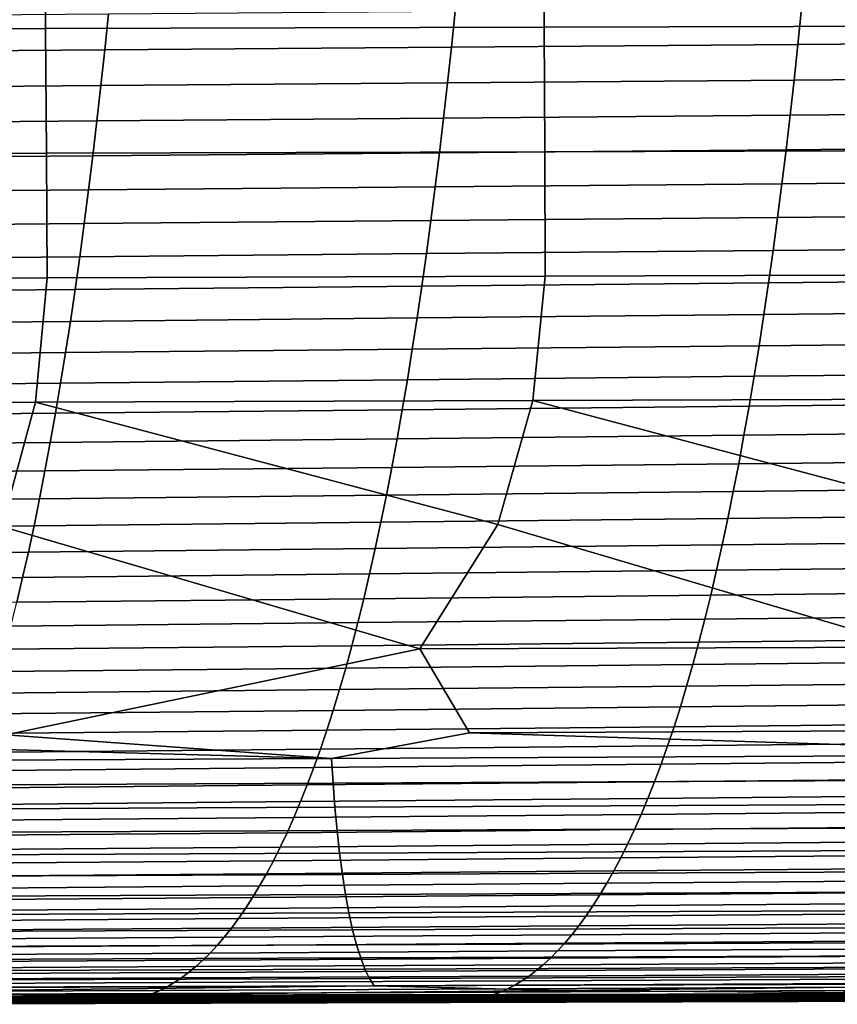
# Model space of a CAD drawing. Header units: metres. Extents: x -23 to 242, y -40 to 23.
# Tile 378 of 450: x 145.15 to 151.67, y -16.76 to -8.91. Entities that reach past the tile are written whole.
import ezdxf

# ---------------------------------------------------------------- set-up
doc = ezdxf.new("R2010")
doc.units = ezdxf.units.M
doc.layers.add('solid_10171013', color=7, linetype='CONTINUOUS')

msp = doc.modelspace()

# ---------------------------------------------------------------- linework, layer by layer
at = {"layer": 'solid_10171013'}
for points in [[(145.352585, -7.987766, 291.552155), (141.37529, -7.998186, 290.829956), (141.381683, -8.994807, 290.714264), (145.357788, -8.983435, 291.440582)], [(149.329788, -7.977441, 292.275238), (145.352585, -7.987766, 291.552155), (145.357788, -8.983435, 291.440582), (149.333801, -8.972176, 292.167908)], [(153.306961, -7.96726, 292.998932), (149.329788, -7.977441, 292.275238), (149.333801, -8.972176, 292.167908), (153.309769, -8.961082, 292.895905)], [(143.065414, -9.175836, 267.660065), (143.095047, -8.88714, 267.494446), (145.85968, -8.866699, 268.077637), (145.830154, -9.154661, 268.242767)], [(145.830154, -9.154661, 268.242767), (145.85968, -8.866699, 268.077637), (148.623871, -8.845983, 268.662506), (148.594467, -9.133182, 268.827209)], [(148.594467, -9.133182, 268.827209), (148.623871, -8.845983, 268.662506), (151.387665, -8.825016, 269.249146), (151.358383, -9.111428, 269.413391)], [(151.358383, -9.111428, 269.413391), (151.387665, -8.825016, 269.249146), (154.151062, -8.803927, 269.837646), (154.121887, -9.089533, 270.001434)], [(145.357788, -8.983435, 291.440582), (141.381683, -8.994807, 290.714264), (141.390427, -9.989793, 290.586609), (145.36525, -9.977581, 291.317413)], [(149.333801, -8.972176, 292.167908), (145.357788, -8.983435, 291.440582), (145.36525, -9.977581, 291.317413), (149.339966, -9.9655, 292.049316)], [(153.309769, -8.961082, 292.895905), (149.333801, -8.972176, 292.167908), (149.339966, -9.9655, 292.049316), (153.314636, -9.953606, 292.782013)], [(151.328003, -9.394478, 269.58374), (151.358383, -9.111428, 269.413391), (154.121887, -9.089533, 270.001434), (154.091629, -9.371784, 270.171295)], [(143.034683, -9.461137, 267.831909), (143.065414, -9.175836, 267.660065), (145.830154, -9.154661, 268.242767), (145.799545, -9.439241, 268.414124)], [(145.799545, -9.439241, 268.414124), (145.830154, -9.154661, 268.242767), (148.594467, -9.133182, 268.827209), (148.56398, -9.417009, 268.998047)], [(148.56398, -9.417009, 268.998047), (148.594467, -9.133182, 268.827209), (151.358383, -9.111428, 269.413391), (151.328003, -9.394478, 269.58374)], [(145.767838, -9.720215, 268.591553), (145.799545, -9.439241, 268.414124), (148.56398, -9.417009, 268.998047), (148.53241, -9.697249, 269.174957)], [(148.53241, -9.697249, 269.174957), (148.56398, -9.417009, 268.998047), (151.328003, -9.394478, 269.58374), (151.29657, -9.673955, 269.760101)], [(151.29657, -9.673955, 269.760101), (151.328003, -9.394478, 269.58374), (154.091629, -9.371784, 270.171295), (154.060333, -9.650478, 270.347137)], [(143.002869, -9.742814, 268.009888), (143.034683, -9.461137, 267.831909), (145.799545, -9.439241, 268.414124), (145.767838, -9.720215, 268.591553)], [(151.264084, -9.94965, 269.942413), (151.29657, -9.673955, 269.760101), (154.060333, -9.650478, 270.347137), (154.027985, -9.925412, 270.5289)], [(142.969971, -10.020639, 268.193909), (143.002869, -9.742814, 268.009888), (145.767838, -9.720215, 268.591553), (145.735092, -9.99736, 268.774994)], [(145.735092, -9.99736, 268.774994), (145.767838, -9.720215, 268.591553), (148.53241, -9.697249, 269.174957), (148.499786, -9.973683, 269.357819)], [(148.499786, -9.973683, 269.357819), (148.53241, -9.697249, 269.174957), (151.29657, -9.673955, 269.760101), (151.264084, -9.94965, 269.942413)], [(149.339966, -9.9655, 292.049316), (145.36525, -9.977581, 291.317413), (145.370392, -10.970241, 291.182434), (149.343582, -10.957428, 291.919098)], [(148.466125, -10.246096, 269.546539), (148.499786, -9.973683, 269.357819), (151.264084, -9.94965, 269.942413), (151.23056, -10.221353, 270.130524)], [(153.314636, -9.953606, 292.782013), (149.339966, -9.9655, 292.049316), (149.343582, -10.957428, 291.919098), (153.316696, -10.94482, 292.656647)], [(151.23056, -10.221353, 270.130524), (151.264084, -9.94965, 269.942413), (154.027985, -9.925412, 270.5289), (153.994598, -10.196382, 270.716431)], [(145.36525, -9.977581, 291.317413), (141.390427, -9.989793, 290.586609), (141.397079, -10.983198, 290.44693), (145.370392, -10.970241, 291.182434)], [(142.936035, -10.294384, 268.38382), (142.969971, -10.020639, 268.193909), (145.735092, -9.99736, 268.774994), (145.701294, -10.270454, 268.964294)], [(145.701294, -10.270454, 268.964294), (145.735092, -9.99736, 268.774994), (148.499786, -9.973683, 269.357819), (148.466125, -10.246096, 269.546539)], [(151.19603, -10.488851, 270.324371), (151.23056, -10.221353, 270.130524), (153.994598, -10.196382, 270.716431), (153.96022, -10.463182, 270.909637)], [(142.901077, -10.56382, 268.579559), (142.936035, -10.294384, 268.38382), (145.701294, -10.270454, 268.964294), (145.666458, -10.539275, 269.159424)], [(145.666458, -10.539275, 269.159424), (145.701294, -10.270454, 268.964294), (148.466125, -10.246096, 269.546539), (148.431442, -10.51427, 269.740997)], [(148.431442, -10.51427, 269.740997), (148.466125, -10.246096, 269.546539), (151.23056, -10.221353, 270.130524), (151.19603, -10.488851, 270.324371)], [(145.63063, -10.803598, 269.360199), (145.666458, -10.539275, 269.159424), (148.431442, -10.51427, 269.740997), (148.395767, -10.777987, 269.941132)], [(148.395767, -10.777987, 269.941132), (148.431442, -10.51427, 269.740997), (151.19603, -10.488851, 270.324371), (151.160507, -10.751936, 270.523865)], [(151.160507, -10.751936, 270.523865), (151.19603, -10.488851, 270.324371), (153.96022, -10.463182, 270.909637), (153.92485, -10.725612, 271.10849)], [(142.865112, -10.828717, 268.780975), (142.901077, -10.56382, 268.579559), (145.666458, -10.539275, 269.159424), (145.63063, -10.803598, 269.360199)], [(148.3591, -11.037034, 270.14682), (148.395767, -10.777987, 269.941132), (151.160507, -10.751936, 270.523865), (151.123993, -11.010398, 270.728882)], [(151.123993, -11.010398, 270.728882), (151.160507, -10.751936, 270.523865), (153.92485, -10.725612, 271.10849), (153.888504, -10.983467, 271.312805)], [(142.82814, -11.088847, 268.988007), (142.865112, -10.828717, 268.780975), (145.63063, -10.803598, 269.360199), (145.593826, -11.063202, 269.566528)], [(145.593826, -11.063202, 269.566528), (145.63063, -10.803598, 269.360199), (148.395767, -10.777987, 269.941132), (148.3591, -11.037034, 270.14682)], [(141.308731, -11.975389, 290.278656), (145.276596, -11.961767, 291.018158), (145.370392, -10.970241, 291.182434), (141.397079, -10.983198, 290.44693)], [(145.276596, -11.961767, 291.018158), (149.244324, -11.948299, 291.758911), (149.343582, -10.957428, 291.919098), (145.370392, -10.970241, 291.182434)], [(149.244324, -11.948299, 291.758911), (153.211945, -11.935048, 292.50061), (153.316696, -10.94482, 292.656647), (149.343582, -10.957428, 291.919098)], [(151.086533, -11.264026, 270.939301), (151.123993, -11.010398, 270.728882), (153.888504, -10.983467, 271.312805), (153.851212, -11.236543, 271.522552)], [(142.790207, -11.343983, 269.200531), (142.82814, -11.088847, 268.988007), (145.593826, -11.063202, 269.566528), (145.556046, -11.317862, 269.778351)], [(145.556046, -11.317862, 269.778351), (145.593826, -11.063202, 269.566528), (148.3591, -11.037034, 270.14682), (148.321472, -11.29119, 270.357941)], [(148.321472, -11.29119, 270.357941), (148.3591, -11.037034, 270.14682), (151.123993, -11.010398, 270.728882), (151.086533, -11.264026, 270.939301)], [(145.517319, -11.567356, 269.995544), (145.556046, -11.317862, 269.778351), (148.321472, -11.29119, 270.357941), (148.282913, -11.540241, 270.574432)], [(148.282913, -11.540241, 270.574432), (148.321472, -11.29119, 270.357941), (151.086533, -11.264026, 270.939301), (151.048126, -11.512609, 271.15509)], [(151.048126, -11.512609, 271.15509), (151.086533, -11.264026, 270.939301), (153.851212, -11.236543, 271.522552), (153.812958, -11.484637, 271.73764)], [(142.751328, -11.593894, 269.418427), (142.790207, -11.343983, 269.200531), (145.556046, -11.317862, 269.778351), (145.517319, -11.567356, 269.995544)], [(148.243408, -11.783975, 270.796143), (148.282913, -11.540241, 270.574432), (151.048126, -11.512609, 271.15509), (151.008804, -11.755941, 271.376099)], [(151.008804, -11.755941, 271.376099), (151.048126, -11.512609, 271.15509), (153.812958, -11.484637, 271.73764), (153.773804, -11.727551, 271.957916)], [(142.711517, -11.838359, 269.641571), (142.751328, -11.593894, 269.418427), (145.517319, -11.567356, 269.995544), (145.477661, -11.811468, 270.217987)], [(145.477661, -11.811468, 270.217987), (145.517319, -11.567356, 269.995544), (148.282913, -11.540241, 270.574432), (148.243408, -11.783975, 270.796143)], [(148.203003, -12.022243, 271.023041), (148.243408, -11.783975, 270.796143), (151.008804, -11.755941, 271.376099), (150.968567, -11.993877, 271.602234)], [(150.968567, -11.993877, 271.602234), (151.008804, -11.755941, 271.376099), (153.773804, -11.727551, 271.957916), (153.733734, -11.965137, 272.183319)], [(142.670776, -12.077229, 269.869934), (142.711517, -11.838359, 269.641571), (145.477661, -11.811468, 270.217987), (145.437088, -12.050049, 270.445587)], [(145.437088, -12.050049, 270.445587), (145.477661, -11.811468, 270.217987), (148.243408, -11.783975, 270.796143), (148.203003, -12.022243, 271.023041)], [(145.276596, -11.961767, 291.018158), (141.308731, -11.975389, 290.278656), (145.010269, -12.952518, 290.811066)], [(145.276596, -11.961767, 291.018158), (145.010269, -12.952518, 290.811066), (148.342667, -13.929281, 291.275604), (148.96579, -12.938452, 291.554504)], [(149.244324, -11.948299, 291.758911), (145.276596, -11.961767, 291.018158), (148.96579, -12.938452, 291.554504)], [(148.161713, -12.254947, 271.254974), (148.203003, -12.022243, 271.023041), (150.968567, -11.993877, 271.602234), (150.927429, -12.226315, 271.833435)], [(149.244324, -11.948299, 291.758911), (148.96579, -12.938452, 291.554504), (152.273102, -13.914763, 292.019867), (152.921204, -12.924604, 292.29895)], [(153.211945, -11.935048, 292.50061), (149.244324, -11.948299, 291.758911), (152.921204, -12.924604, 292.29895)], [(150.927429, -12.226315, 271.833435), (150.968567, -11.993877, 271.602234), (153.733734, -11.965137, 272.183319), (153.69278, -12.197292, 272.413788)], [(142.62915, -12.310406, 270.103363), (142.670776, -12.077229, 269.869934), (145.437088, -12.050049, 270.445587), (145.395615, -12.282999, 270.678284)], [(145.395615, -12.282999, 270.678284), (145.437088, -12.050049, 270.445587), (148.203003, -12.022243, 271.023041), (148.161713, -12.254947, 271.254974)], [(148.119522, -12.481984, 271.491913), (148.161713, -12.254947, 271.254974), (150.927429, -12.226315, 271.833435), (150.885422, -12.453151, 272.069611)], [(150.885422, -12.453151, 272.069611), (150.927429, -12.226315, 271.833435), (153.69278, -12.197292, 272.413788), (153.65094, -12.423912, 272.6492)], [(142.586639, -12.537796, 270.341827), (142.62915, -12.310406, 270.103363), (145.395615, -12.282999, 270.678284), (145.353271, -12.510221, 270.915985)], [(145.353271, -12.510221, 270.915985), (145.395615, -12.282999, 270.678284), (148.161713, -12.254947, 271.254974), (148.119522, -12.481984, 271.491913)], [(148.076477, -12.703256, 271.733765), (148.119522, -12.481984, 271.491913), (150.885422, -12.453151, 272.069611), (150.842545, -12.674283, 272.310669)], [(150.842545, -12.674283, 272.310669), (150.885422, -12.453151, 272.069611), (153.65094, -12.423912, 272.6492), (153.608261, -12.644892, 272.889465)], [(142.543243, -12.759302, 270.585236), (142.586639, -12.537796, 270.341827), (145.353271, -12.510221, 270.915985), (145.310059, -12.731618, 271.1586)], [(145.310059, -12.731618, 271.1586), (145.353271, -12.510221, 270.915985), (148.119522, -12.481984, 271.491913), (148.076477, -12.703256, 271.733765)], [(145.265976, -12.947091, 271.406067), (145.310059, -12.731618, 271.1586), (148.076477, -12.703256, 271.733765), (148.032578, -12.918662, 271.980408)], [(148.032578, -12.918662, 271.980408), (148.076477, -12.703256, 271.733765), (150.842545, -12.674283, 272.310669), (150.798828, -12.889609, 272.556519)], [(150.798828, -12.889609, 272.556519), (150.842545, -12.674283, 272.310669), (153.608261, -12.644892, 272.889465), (153.564728, -12.860128, 273.134521)], [(142.498993, -12.974829, 270.833466), (142.543243, -12.759302, 270.585236), (145.310059, -12.731618, 271.1586), (145.265976, -12.947091, 271.406067)], [(150.754288, -13.099029, 272.807098), (150.798828, -12.889609, 272.556519), (153.564728, -12.860128, 273.134521), (153.520355, -13.069516, 273.384277)], [(142.453918, -13.184279, 271.086487), (142.498993, -12.974829, 270.833466), (145.265976, -12.947091, 271.406067), (145.221069, -13.156542, 271.658264)], [(145.221069, -13.156542, 271.658264), (145.265976, -12.947091, 271.406067), (148.032578, -12.918662, 271.980408), (147.987854, -13.128101, 272.231781)], [(147.987854, -13.128101, 272.231781), (148.032578, -12.918662, 271.980408), (150.798828, -12.889609, 272.556519), (150.754288, -13.099029, 272.807098)], [(148.96579, -12.938452, 291.554504), (148.342667, -13.929281, 291.275604), (152.273102, -13.914763, 292.019867)], [(145.010269, -12.952518, 290.811066), (144.412109, -13.94399, 290.53241), (145.040741, -14.615191, 290.535614), (148.342667, -13.929281, 291.275604)], [(147.942291, -13.331475, 272.487823), (147.987854, -13.128101, 272.231781), (150.754288, -13.099029, 272.807098), (150.708923, -13.302437, 273.062286)], [(150.708923, -13.302437, 273.062286), (150.754288, -13.099029, 272.807098), (153.520355, -13.069516, 273.384277), (153.475189, -13.272952, 273.638611)], [(142.408005, -13.387559, 271.344208), (142.453918, -13.184279, 271.086487), (145.221069, -13.156542, 271.658264), (145.175339, -13.359872, 271.915131)], [(145.175339, -13.359872, 271.915131), (145.221069, -13.156542, 271.658264), (147.987854, -13.128101, 272.231781), (147.942291, -13.331475, 272.487823)], [(145.128784, -13.556985, 272.176575), (145.175339, -13.359872, 271.915131), (147.942291, -13.331475, 272.487823), (147.895935, -13.528683, 272.748413)], [(147.895935, -13.528683, 272.748413), (147.942291, -13.331475, 272.487823), (150.708923, -13.302437, 273.062286), (150.66275, -13.499734, 273.322021)], [(150.66275, -13.499734, 273.322021), (150.708923, -13.302437, 273.062286), (153.475189, -13.272952, 273.638611), (153.429214, -13.470332, 273.897491)], [(142.361267, -13.584571, 271.606506), (142.408005, -13.387559, 271.344208), (145.175339, -13.359872, 271.915131), (145.128784, -13.556985, 272.176575)], [(150.615799, -13.690816, 273.586212), (150.66275, -13.499734, 273.322021), (153.429214, -13.470332, 273.897491), (153.382462, -13.661551, 274.160767)], [(145.081451, -13.747781, 272.442535), (145.128784, -13.556985, 272.176575), (147.895935, -13.528683, 272.748413), (147.848801, -13.719624, 273.013519)], [(147.848801, -13.719624, 273.013519), (147.895935, -13.528683, 272.748413), (150.66275, -13.499734, 273.322021), (150.615799, -13.690816, 273.586212)], [(145.033325, -13.932164, 272.712921), (145.081451, -13.747781, 272.442535), (147.848801, -13.719624, 273.013519), (147.800873, -13.904199, 273.28299)], [(147.800873, -13.904199, 273.28299), (147.848801, -13.719624, 273.013519), (150.615799, -13.690816, 273.586212), (150.568085, -13.875583, 273.854767)], [(150.568085, -13.875583, 273.854767), (150.615799, -13.690816, 273.586212), (153.382462, -13.661551, 274.160767), (153.334946, -13.846505, 274.428406)], [(147.752182, -14.082307, 273.556763), (147.800873, -13.904199, 273.28299), (150.568085, -13.875583, 273.854767), (150.519608, -14.05393, 274.127594)], [(150.519608, -14.05393, 274.127594), (150.568085, -13.875583, 273.854767), (153.334946, -13.846505, 274.428406), (153.286682, -14.025091, 274.700287)], [(144.984451, -14.110034, 272.98764), (145.033325, -13.932164, 272.712921), (147.800873, -13.904199, 273.28299), (147.752182, -14.082307, 273.556763)], [(147.638748, -14.801355, 290.98645), (148.738419, -14.596891, 291.238129), (148.342667, -13.929281, 291.275604), (145.040741, -14.615191, 290.535614)], [(148.342667, -13.929281, 291.275604), (148.738419, -14.596891, 291.238129), (152.544693, -14.578404, 291.962097), (152.273102, -13.914763, 292.019867)], [(150.470383, -14.225757, 274.404633), (150.519608, -14.05393, 274.127594), (153.286682, -14.025091, 274.700287), (153.237686, -14.197204, 274.976318)], [(144.934814, -14.281295, 273.266602), (144.984451, -14.110034, 272.98764), (147.752182, -14.082307, 273.556763), (147.702759, -14.253849, 273.834778)], [(147.702759, -14.253849, 273.834778), (147.752182, -14.082307, 273.556763), (150.519608, -14.05393, 274.127594), (150.470383, -14.225757, 274.404633)], [(150.420456, -14.39098, 274.68576), (150.470383, -14.225757, 274.404633), (153.237686, -14.197204, 274.976318), (153.187973, -14.362759, 275.256439)], [(144.884445, -14.445868, 273.549744), (144.934814, -14.281295, 273.266602), (147.702759, -14.253849, 273.834778), (147.652603, -14.418745, 274.116913)], [(147.652603, -14.418745, 274.116913), (147.702759, -14.253849, 273.834778), (150.470383, -14.225757, 274.404633), (150.420456, -14.39098, 274.68576)], [(150.369827, -14.549645, 274.970795), (150.420456, -14.39098, 274.68576), (153.187973, -14.362759, 275.256439), (153.137573, -14.521796, 275.540436)], [(144.833389, -14.603803, 273.836823), (144.884445, -14.445868, 273.549744), (147.652603, -14.418745, 274.116913), (147.601761, -14.577041, 274.402985)], [(147.601761, -14.577041, 274.402985), (147.652603, -14.418745, 274.116913), (150.420456, -14.39098, 274.68576), (150.369827, -14.549645, 274.970795)], [(144.781677, -14.7552, 274.127625), (144.833389, -14.603803, 273.836823), (147.601761, -14.577041, 274.402985), (147.550262, -14.728837, 274.69278)], [(147.550262, -14.728837, 274.69278), (147.601761, -14.577041, 274.402985), (150.369827, -14.549645, 274.970795), (150.318542, -14.701848, 275.259521)], [(154.224136, -14.76952, 292.240143), (148.738419, -14.596891, 291.238129), (147.638748, -14.801355, 290.98645)], [(154.224136, -14.76952, 292.240143), (152.544693, -14.578404, 291.962097), (148.738419, -14.596891, 291.238129)], [(150.318542, -14.701848, 275.259521), (150.369827, -14.549645, 274.970795), (153.137573, -14.521796, 275.540436), (153.086517, -14.674413, 275.828094)], [(147.638748, -14.801355, 290.98645), (141.453278, -14.633095, 289.855072), (141.053131, -14.833832, 289.735352)], [(147.638748, -14.801355, 290.98645), (145.040741, -14.615191, 290.535614), (141.453278, -14.633095, 289.855072)], [(150.266663, -14.847685, 275.551758), (150.318542, -14.701848, 275.259521), (153.086517, -14.674413, 275.828094), (153.034866, -14.820701, 276.119202)], [(144.72934, -14.900162, 274.421936), (144.781677, -14.7552, 274.127625), (147.550262, -14.728837, 274.69278), (147.498138, -14.87423, 274.986053)], [(147.498138, -14.87423, 274.986053), (147.550262, -14.728837, 274.69278), (150.318542, -14.701848, 275.259521), (150.266663, -14.847685, 275.551758)], [(147.638748, -14.801355, 290.98645), (141.053131, -14.833832, 289.735352), (141.064926, -15.030654, 289.675903), (147.650375, -14.998513, 290.928101)], [(154.224136, -14.76952, 292.240143), (147.638748, -14.801355, 290.98645), (147.650375, -14.998513, 290.928101), (154.235596, -14.966991, 292.182831)], [(150.214203, -14.987253, 275.847198), (150.266663, -14.847685, 275.551758), (153.034866, -14.820701, 276.119202), (152.982651, -14.960755, 276.413574)], [(144.676437, -15.038786, 274.719513), (144.72934, -14.900162, 274.421936), (147.498138, -14.87423, 274.986053), (147.445465, -15.013321, 275.282593)], [(147.445465, -15.013321, 275.282593), (147.498138, -14.87423, 274.986053), (150.266663, -14.847685, 275.551758), (150.214203, -14.987253, 275.847198)], [(147.392242, -15.146207, 275.582153), (147.445465, -15.013321, 275.282593), (150.214203, -14.987253, 275.847198), (150.161209, -15.12065, 276.145691)], [(154.235596, -14.966991, 292.182831), (147.650375, -14.998513, 290.928101), (147.664963, -15.19097, 290.853607), (154.250015, -15.15985, 292.109344)], [(150.161209, -15.12065, 276.145691), (150.214203, -14.987253, 275.847198), (152.982651, -14.960755, 276.413574), (152.929901, -15.094672, 276.710968)], [(147.650375, -14.998513, 290.928101), (141.064926, -15.030654, 289.675903), (141.079681, -15.222686, 289.600372), (147.664963, -15.19097, 290.853607)], [(144.623001, -15.171174, 275.020142), (144.676437, -15.038786, 274.719513), (147.445465, -15.013321, 275.282593), (147.392242, -15.146207, 275.582153)], [(144.569077, -15.297426, 275.323547), (144.623001, -15.171174, 275.020142), (147.392242, -15.146207, 275.582153), (147.338531, -15.272986, 275.884552)], [(147.338531, -15.272986, 275.884552), (147.392242, -15.146207, 275.582153), (150.161209, -15.12065, 276.145691), (150.107742, -15.247971, 276.447021)], [(150.107742, -15.247971, 276.447021), (150.161209, -15.12065, 276.145691), (152.929901, -15.094672, 276.710968), (152.876648, -15.222544, 277.011169)], [(147.664963, -15.19097, 290.853607), (141.079681, -15.222686, 289.600372), (141.097229, -15.408512, 289.50943), (147.682358, -15.377312, 290.763733)], [(154.250015, -15.15985, 292.109344), (147.664963, -15.19097, 290.853607), (147.682358, -15.377312, 290.763733), (154.267242, -15.346674, 292.020447)], [(150.053802, -15.369313, 276.750916), (150.107742, -15.247971, 276.447021), (152.876648, -15.222544, 277.011169), (152.822952, -15.344465, 277.313995)], [(144.514709, -15.417642, 275.629547), (144.569077, -15.297426, 275.323547), (147.338531, -15.272986, 275.884552), (147.284378, -15.393759, 276.189514)], [(147.284378, -15.393759, 276.189514), (147.338531, -15.272986, 275.884552), (150.107742, -15.247971, 276.447021), (150.053802, -15.369313, 276.750916)], [(147.682358, -15.377312, 290.763733), (141.097229, -15.408512, 289.50943), (141.117432, -15.58672, 289.40387), (147.702423, -15.556117, 290.659119)], [(147.229813, -15.508622, 276.496826), (147.284378, -15.393759, 276.189514), (150.053802, -15.369313, 276.750916), (149.999466, -15.484774, 277.05719)], [(154.267242, -15.346674, 292.020447), (147.682358, -15.377312, 290.763733), (147.702423, -15.556117, 290.659119), (154.287155, -15.526043, 291.916779)], [(149.999466, -15.484774, 277.05719), (150.053802, -15.369313, 276.750916), (152.822952, -15.344465, 277.313995), (152.768845, -15.460531, 277.619202)], [(144.45993, -15.531923, 275.937897), (144.514709, -15.417642, 275.629547), (147.284378, -15.393759, 276.189514), (147.229813, -15.508622, 276.496826)], [(149.944748, -15.594448, 277.365631), (149.999466, -15.484774, 277.05719), (152.768845, -15.460531, 277.619202), (152.71434, -15.570836, 277.926575)], [(144.404785, -15.640368, 276.248352), (144.45993, -15.531923, 275.937897), (147.229813, -15.508622, 276.496826), (147.174881, -15.617676, 276.806305)], [(147.174881, -15.617676, 276.806305), (147.229813, -15.508622, 276.496826), (149.999466, -15.484774, 277.05719), (149.944748, -15.594448, 277.365631)], [(154.287155, -15.526043, 291.916779), (147.702423, -15.556117, 290.659119), (147.725021, -15.725969, 290.540558), (154.309601, -15.696534, 291.799103)], [(147.702423, -15.556117, 290.659119), (141.117432, -15.58672, 289.40387), (141.140167, -15.755895, 289.284363), (147.725021, -15.725969, 290.540558)], [(144.349319, -15.74308, 276.560699), (144.404785, -15.640368, 276.248352), (147.174881, -15.617676, 276.806305), (147.119614, -15.721018, 277.117676)], [(147.119614, -15.721018, 277.117676), (147.174881, -15.617676, 276.806305), (149.944748, -15.594448, 277.365631), (149.889694, -15.698434, 277.676025)], [(149.889694, -15.698434, 277.676025), (149.944748, -15.594448, 277.365631), (152.71434, -15.570836, 277.926575), (152.659515, -15.675474, 278.235931)], [(154.309601, -15.696534, 291.799103), (147.725021, -15.725969, 290.540558), (147.750015, -15.88545, 290.408691), (154.334457, -15.856727, 291.668091)], [(149.834351, -15.796827, 277.988098), (149.889694, -15.698434, 277.676025), (152.659515, -15.675474, 278.235931), (152.604385, -15.774541, 278.547028)], [(147.725021, -15.725969, 290.540558), (141.140167, -15.755895, 289.284363), (141.165283, -15.914625, 289.151611), (147.750015, -15.88545, 290.408691)], [(144.293579, -15.840157, 276.874664), (144.349319, -15.74308, 276.560699), (147.119614, -15.721018, 277.117676), (147.064072, -15.818747, 277.430725)], [(147.064072, -15.818747, 277.430725), (147.119614, -15.721018, 277.117676), (149.889694, -15.698434, 277.676025), (149.834351, -15.796827, 277.988098)], [(149.778748, -15.889725, 278.301697), (149.834351, -15.796827, 277.988098), (152.604385, -15.774541, 278.547028), (152.548981, -15.868129, 278.85965)], [(144.237595, -15.9317, 277.190063), (144.293579, -15.840157, 276.874664), (147.064072, -15.818747, 277.430725), (147.00827, -15.910961, 277.745239)], [(147.00827, -15.910961, 277.745239), (147.064072, -15.818747, 277.430725), (149.834351, -15.796827, 277.988098), (149.778748, -15.889725, 278.301697)], [(147.750015, -15.88545, 290.408691), (141.165283, -15.914625, 289.151611), (141.192627, -16.061495, 289.006378), (147.777267, -16.033144, 290.264282)], [(144.181412, -16.017807, 277.506714), (144.237595, -15.9317, 277.190063), (147.00827, -15.910961, 277.745239), (146.952255, -15.99776, 278.061035)], [(146.952255, -15.99776, 278.061035), (147.00827, -15.910961, 277.745239), (149.778748, -15.889725, 278.301697), (149.722916, -15.977223, 278.616608)], [(154.334457, -15.856727, 291.668091), (147.750015, -15.88545, 290.408691), (147.777267, -16.033144, 290.264282), (154.361588, -16.005199, 291.524475)], [(149.722916, -15.977223, 278.616608), (149.778748, -15.889725, 278.301697), (152.548981, -15.868129, 278.85965), (152.493347, -15.956332, 279.173645)], [(144.125031, -16.098577, 277.824432), (144.181412, -16.017807, 277.506714), (146.952255, -15.99776, 278.061035), (146.896057, -16.079235, 278.37796)], [(146.896057, -16.079235, 278.37796), (146.952255, -15.99776, 278.061035), (149.722916, -15.977223, 278.616608), (149.666901, -16.059412, 278.932678)], [(154.361588, -16.005199, 291.524475), (147.777267, -16.033144, 290.264282), (147.806641, -16.167631, 290.108032), (154.390839, -16.14053, 291.368927)], [(149.666901, -16.059412, 278.932678), (149.722916, -15.977223, 278.616608), (152.493347, -15.956332, 279.173645), (152.437515, -16.039238, 279.488861)], [(147.777267, -16.033144, 290.264282), (141.192627, -16.061495, 289.006378), (141.222092, -16.195091, 288.849396), (147.806641, -16.167631, 290.108032)], [(144.068497, -16.174107, 278.143219), (144.125031, -16.098577, 277.824432), (146.896057, -16.079235, 278.37796), (146.839676, -16.155478, 278.695953)], [(146.839676, -16.155478, 278.695953), (146.896057, -16.079235, 278.37796), (149.666901, -16.059412, 278.932678), (149.610687, -16.136379, 279.249878)], [(149.610687, -16.136379, 279.249878), (149.666901, -16.059412, 278.932678), (152.437515, -16.039238, 279.488861), (152.3815, -16.116934, 279.805206)], [(147.806641, -16.167631, 290.108032), (141.222092, -16.195091, 288.849396), (141.253494, -16.31418, 288.681458), (147.837967, -16.28767, 289.940765)], [(144.011795, -16.244488, 278.462952), (144.068497, -16.174107, 278.143219), (146.839676, -16.155478, 278.695953), (146.783142, -16.226583, 279.014954)], [(146.783142, -16.226583, 279.014954), (146.839676, -16.155478, 278.695953), (149.610687, -16.136379, 279.249878), (149.554321, -16.208218, 279.568085)], [(154.390839, -16.14053, 291.368927), (147.806641, -16.167631, 290.108032), (147.837967, -16.28767, 289.940765), (154.422058, -16.261473, 291.202301)], [(149.554321, -16.208218, 279.568085), (149.610687, -16.136379, 279.249878), (152.3815, -16.116934, 279.805206), (152.325302, -16.189508, 280.12262)], [(143.954956, -16.309818, 278.7836), (144.011795, -16.244488, 278.462952), (146.783142, -16.226583, 279.014954), (146.726456, -16.292645, 279.334839)], [(146.726456, -16.292645, 279.334839), (146.783142, -16.226583, 279.014954), (149.554321, -16.208218, 279.568085), (149.497803, -16.275015, 279.887207)], [(149.497803, -16.275015, 279.887207), (149.554321, -16.208218, 279.568085), (152.325302, -16.189508, 280.12262), (152.268936, -16.257044, 280.440948)], [(147.837967, -16.28767, 289.940765), (141.253494, -16.31418, 288.681458), (141.28656, -16.418243, 288.504028), (147.870987, -16.39274, 289.763916)], [(143.897995, -16.370195, 279.105011), (143.954956, -16.309818, 278.7836), (146.726456, -16.292645, 279.334839), (146.669647, -16.353752, 279.655548)], [(146.669647, -16.353752, 279.655548), (146.726456, -16.292645, 279.334839), (149.497803, -16.275015, 279.887207), (149.441147, -16.336863, 280.207184)], [(154.422058, -16.261473, 291.202301), (147.837967, -16.28767, 289.940765), (147.870987, -16.39274, 289.763916), (154.454987, -16.367496, 291.02597)], [(149.384369, -16.393847, 280.527893), (149.441147, -16.336863, 280.207184), (152.212448, -16.319632, 280.760162), (152.155823, -16.377357, 281.080139)], [(149.441147, -16.336863, 280.207184), (149.497803, -16.275015, 279.887207), (152.268936, -16.257044, 280.440948), (152.212448, -16.319632, 280.760162)], [(147.870987, -16.39274, 289.763916), (141.28656, -16.418243, 288.504028), (141.321045, -16.506943, 288.318573), (147.905411, -16.482492, 289.578979)], [(143.840912, -16.425714, 279.427155), (143.897995, -16.370195, 279.105011), (146.669647, -16.353752, 279.655548), (146.612717, -16.41, 279.97699)], [(146.555679, -16.461481, 280.299103), (146.612717, -16.41, 279.97699), (149.384369, -16.393847, 280.527893), (149.327484, -16.44606, 280.849274)], [(146.612717, -16.41, 279.97699), (146.669647, -16.353752, 279.655548), (149.441147, -16.336863, 280.207184), (149.384369, -16.393847, 280.527893)], [(154.454987, -16.367496, 291.02597), (147.870987, -16.39274, 289.763916), (147.905411, -16.482492, 289.578979), (154.489349, -16.458246, 290.841522)], [(149.327484, -16.44606, 280.849274), (149.384369, -16.393847, 280.527893), (152.155823, -16.377357, 281.080139), (152.099106, -16.430305, 281.400757)], [(143.726486, -16.52256, 280.073303), (143.783752, -16.476471, 279.749939), (146.555679, -16.461481, 280.299103), (146.498581, -16.508286, 280.621765)], [(143.783752, -16.476471, 279.749939), (143.840912, -16.425714, 279.427155), (146.612717, -16.41, 279.97699), (146.555679, -16.461481, 280.299103)], [(146.498581, -16.508286, 280.621765), (146.555679, -16.461481, 280.299103), (149.327484, -16.44606, 280.849274), (149.270523, -16.493591, 281.171234)], [(154.489349, -16.458246, 290.841522), (147.905411, -16.482492, 289.578979), (147.940979, -16.556581, 289.387482), (154.524857, -16.533371, 290.650421)], [(149.213501, -16.53653, 281.493652), (149.270523, -16.493591, 281.171234), (152.042297, -16.478567, 281.721985), (151.985428, -16.522224, 282.04364)], [(149.270523, -16.493591, 281.171234), (149.327484, -16.44606, 280.849274), (152.099106, -16.430305, 281.400757), (152.042297, -16.478567, 281.721985)], [(147.905411, -16.482492, 289.578979), (141.321045, -16.506943, 288.318573), (141.356628, -16.579945, 288.126678), (147.940979, -16.556581, 289.387482)], [(147.940979, -16.556581, 289.387482), (141.356628, -16.579945, 288.126678), (141.393066, -16.636909, 287.92984), (147.977402, -16.614664, 289.190979)], [(143.611801, -16.601124, 280.721405), (143.669174, -16.564079, 280.397156), (146.441391, -16.550508, 280.944916), (146.384171, -16.588243, 281.268433)], [(143.669174, -16.564079, 280.397156), (143.726486, -16.52256, 280.073303), (146.498581, -16.508286, 280.621765), (146.441391, -16.550508, 280.944916)], [(146.384171, -16.588243, 281.268433), (146.441391, -16.550508, 280.944916), (149.213501, -16.53653, 281.493652), (149.156418, -16.574965, 281.816467)], [(146.441391, -16.550508, 280.944916), (146.498581, -16.508286, 280.621765), (149.270523, -16.493591, 281.171234), (149.213501, -16.53653, 281.493652)], [(154.524857, -16.533371, 290.650421), (147.940979, -16.556581, 289.387482), (147.977402, -16.614664, 289.190979), (154.561234, -16.592514, 290.454224)], [(149.156418, -16.574965, 281.816467), (149.213501, -16.53653, 281.493652), (151.985428, -16.522224, 282.04364), (151.928497, -16.561369, 282.365692)], [(147.977402, -16.614664, 289.190979), (141.393066, -16.636909, 287.92984), (143.00946, -16.672443, 288.031952)], [(147.977402, -16.614664, 289.190979), (143.00946, -16.672443, 288.031952), (145.636078, -16.688759, 288.325928), (149.480865, -16.651691, 289.272247)], [(143.496964, -16.662172, 281.370789), (143.554398, -16.633789, 281.045959), (146.326904, -16.62158, 281.592285), (146.269608, -16.650614, 281.916382)], [(143.554398, -16.633789, 281.045959), (143.611801, -16.601124, 280.721405), (146.384171, -16.588243, 281.268433), (146.326904, -16.62158, 281.592285)], [(146.212311, -16.675488, 282.240631), (146.269608, -16.650614, 281.916382), (149.04216, -16.638685, 282.462891), (148.985001, -16.664202, 282.786346)], [(146.269608, -16.650614, 281.916382), (146.326904, -16.62158, 281.592285), (149.099289, -16.608988, 282.139557), (149.04216, -16.638685, 282.462891)], [(146.326904, -16.62158, 281.592285), (146.384171, -16.588243, 281.268433), (149.156418, -16.574965, 281.816467), (149.099289, -16.608988, 282.139557)], [(154.561234, -16.592514, 290.454224), (147.977402, -16.614664, 289.190979), (149.480865, -16.651691, 289.272247)], [(148.985001, -16.664202, 282.786346), (149.04216, -16.638685, 282.462891), (151.814545, -16.626457, 283.01059), (151.757553, -16.652628, 283.333252)], [(149.04216, -16.638685, 282.462891), (149.099289, -16.608988, 282.139557), (151.871521, -16.596085, 282.688049), (151.814545, -16.626457, 283.01059)], [(149.099289, -16.608988, 282.139557), (149.156418, -16.574965, 281.816467), (151.928497, -16.561369, 282.365692), (151.871521, -16.596085, 282.688049)], [(154.561234, -16.592514, 290.454224), (149.480865, -16.651691, 289.272247), (151.922333, -16.669668, 289.531677), (155.951767, -16.63101, 290.514404)], [(143.00946, -16.672443, 288.031952), (139.349258, -16.707771, 287.122314), (145.174652, -16.698025, 288.09256), (145.636078, -16.688759, 288.325928)], [(139.349258, -16.707771, 287.122314), (144.434586, -16.700172, 287.951355), (145.174652, -16.698025, 288.09256)], [(144.434586, -16.700172, 287.951355), (142.464233, -16.712582, 287.238708), (145.239471, -16.704987, 287.768921), (145.174652, -16.698025, 288.09256)], [(142.464233, -16.712582, 287.238708), (142.521347, -16.719603, 286.912537), (145.296478, -16.712357, 287.443573), (145.239471, -16.704987, 287.768921)], [(142.521347, -16.719603, 286.912537), (142.578522, -16.726845, 286.586212), (145.353531, -16.719856, 287.118134), (145.296478, -16.712357, 287.443573)], [(143.267136, -16.736872, 282.671875), (143.3246, -16.723516, 282.346375), (146.097702, -16.713736, 282.889618), (146.04039, -16.727615, 283.214294)], [(143.3246, -16.723516, 282.346375), (143.382065, -16.706785, 282.020996), (146.155014, -16.696444, 282.565063), (146.097702, -16.713736, 282.889618)], [(143.382065, -16.706785, 282.020996), (143.439514, -16.686422, 281.695801), (146.212311, -16.675488, 282.240631), (146.155014, -16.696444, 282.565063)], [(143.439514, -16.686422, 281.695801), (143.496964, -16.662172, 281.370789), (146.269608, -16.650614, 281.916382), (146.212311, -16.675488, 282.240631)], [(145.636078, -16.688759, 288.325928), (145.174652, -16.698025, 288.09256), (147.948425, -16.689976, 288.621979)], [(145.174652, -16.698025, 288.09256), (145.239471, -16.704987, 287.768921), (148.014679, -16.697371, 288.299561), (147.948425, -16.689976, 288.621979)], [(145.239471, -16.704987, 287.768921), (145.296478, -16.712357, 287.443573), (148.071548, -16.705084, 287.975098), (148.014679, -16.697371, 288.299561)], [(145.296478, -16.712357, 287.443573), (145.353531, -16.719856, 287.118134), (148.128479, -16.712835, 287.650543), (148.071548, -16.705084, 287.975098)], [(145.353531, -16.719856, 287.118134), (145.410629, -16.727236, 286.792572), (148.185455, -16.720375, 287.325897), (148.128479, -16.712835, 287.650543)], [(149.480865, -16.651691, 289.272247), (145.636078, -16.688759, 288.325928), (150.72084, -16.681917, 289.151947), (151.922333, -16.669668, 289.531677)], [(145.636078, -16.688759, 288.325928), (148.999557, -16.686922, 288.822815), (150.72084, -16.681917, 289.151947)], [(145.636078, -16.688759, 288.325928), (147.948425, -16.689976, 288.621979), (148.999557, -16.686922, 288.822815)], [(146.04039, -16.727615, 283.214294), (146.097702, -16.713736, 282.889618), (148.870697, -16.703648, 283.433685), (148.813553, -16.718077, 283.757538)], [(146.097702, -16.713736, 282.889618), (146.155014, -16.696444, 282.565063), (148.927856, -16.685774, 283.109955), (148.870697, -16.703648, 283.433685)], [(146.155014, -16.696444, 282.565063), (146.212311, -16.675488, 282.240631), (148.985001, -16.664202, 282.786346), (148.927856, -16.685774, 283.109955)], [(148.999557, -16.686922, 288.822815), (147.948425, -16.689976, 288.621979), (148.014679, -16.697371, 288.299561)], [(148.999557, -16.686922, 288.822815), (148.014679, -16.697371, 288.299561), (150.789795, -16.689741, 288.830994), (150.72084, -16.681917, 289.151947)], [(148.014679, -16.697371, 288.299561), (148.071548, -16.705084, 287.975098), (150.846542, -16.697788, 288.507446), (150.789795, -16.689741, 288.830994)], [(148.071548, -16.705084, 287.975098), (148.128479, -16.712835, 287.650543), (150.903336, -16.705778, 288.183777), (150.846542, -16.697788, 288.507446)], [(148.128479, -16.712835, 287.650543), (148.185455, -16.720375, 287.325897), (150.960175, -16.713467, 287.860077), (150.903336, -16.705778, 288.183777)], [(148.185455, -16.720375, 287.325897), (148.242462, -16.727453, 287.001221), (151.017044, -16.720608, 287.536316), (150.960175, -16.713467, 287.860077)], [(148.756393, -16.729305, 284.081512), (148.813553, -16.718077, 283.757538), (151.586578, -16.70829, 284.30188), (151.529587, -16.720045, 284.624969)], [(148.813553, -16.718077, 283.757538), (148.870697, -16.703648, 283.433685), (151.64357, -16.693298, 283.978912), (151.586578, -16.70829, 284.30188)], [(148.870697, -16.703648, 283.433685), (148.927856, -16.685774, 283.109955), (151.700562, -16.674826, 283.656006), (151.64357, -16.693298, 283.978912)], [(148.927856, -16.685774, 283.109955), (148.985001, -16.664202, 282.786346), (151.757553, -16.652628, 283.333252), (151.700562, -16.674826, 283.656006)], [(151.922333, -16.669668, 289.531677), (150.72084, -16.681917, 289.151947), (153.506454, -16.673824, 289.685181)], [(150.72084, -16.681917, 289.151947), (150.789795, -16.689741, 288.830994), (153.564819, -16.68211, 289.363007), (153.506454, -16.673824, 289.685181)], [(150.789795, -16.689741, 288.830994), (150.846542, -16.697788, 288.507446), (153.621445, -16.690481, 289.040375), (153.564819, -16.68211, 289.363007)], [(150.846542, -16.697788, 288.507446), (150.903336, -16.705778, 288.183777), (153.678116, -16.698698, 288.717682), (153.621445, -16.690481, 289.040375)], [(150.903336, -16.705778, 288.183777), (150.960175, -16.713467, 287.860077), (153.734802, -16.70652, 288.394897), (153.678116, -16.698698, 288.717682)], [(150.960175, -16.713467, 287.860077), (151.017044, -16.720608, 287.536316), (153.791534, -16.713711, 288.072113), (153.734802, -16.70652, 288.394897)], [(151.017044, -16.720608, 287.536316), (151.073929, -16.726961, 287.212585), (153.848282, -16.720034, 287.749359), (153.791534, -16.713711, 288.072113)], [(151.472595, -16.728809, 284.948151), (151.529587, -16.720045, 284.624969), (154.302658, -16.710579, 285.169312), (154.245834, -16.719843, 285.491577)], [(151.529587, -16.720045, 284.624969), (151.586578, -16.70829, 284.30188), (154.359482, -16.698282, 284.847137), (154.302658, -16.710579, 285.169312)], [(151.586578, -16.70829, 284.30188), (151.64357, -16.693298, 283.978912), (154.416306, -16.682713, 284.525055), (154.359482, -16.698282, 284.847137)], [(151.64357, -16.693298, 283.978912), (151.700562, -16.674826, 283.656006), (154.473145, -16.66363, 284.203033), (154.416306, -16.682713, 284.525055)], [(142.578522, -16.726845, 286.586212), (142.635757, -16.734049, 286.259796), (145.410629, -16.727236, 286.792572), (145.353531, -16.719856, 287.118134)], [(142.635757, -16.734049, 286.259796), (142.693054, -16.740955, 285.933319), (145.467773, -16.734236, 286.46698), (145.410629, -16.727236, 286.792572)], [(142.693054, -16.740955, 285.933319), (142.750366, -16.747303, 285.606842), (145.524963, -16.740602, 286.141388), (145.467773, -16.734236, 286.46698)], [(142.750366, -16.747303, 285.606842), (142.807724, -16.752832, 285.280396), (145.582169, -16.74608, 285.815826), (145.524963, -16.740602, 286.141388)], [(142.807724, -16.752832, 285.280396), (142.865097, -16.757286, 284.95401), (145.639389, -16.750418, 285.490356), (145.582169, -16.74608, 285.815826)], [(142.865097, -16.757286, 284.95401), (142.922485, -16.760408, 284.627686), (145.69664, -16.753361, 285.164917), (145.639389, -16.750418, 285.490356)], [(142.922485, -16.760408, 284.627686), (142.979904, -16.761944, 284.301453), (145.753906, -16.754658, 284.839569), (145.69664, -16.753361, 285.164917)], [(142.979904, -16.761944, 284.301453), (143.037338, -16.761639, 283.975311), (145.811188, -16.754055, 284.514313), (145.753906, -16.754658, 284.839569)], [(143.037338, -16.761639, 283.975311), (143.094772, -16.759232, 283.649261), (145.868469, -16.751303, 284.189148), (145.811188, -16.754055, 284.514313)], [(143.094772, -16.759232, 283.649261), (143.152222, -16.754473, 283.323334), (145.925781, -16.746147, 283.864075), (145.868469, -16.751303, 284.189148)], [(143.152222, -16.754473, 283.323334), (143.209686, -16.747105, 282.997559), (145.983078, -16.738335, 283.539124), (145.925781, -16.746147, 283.864075)], [(143.209686, -16.747105, 282.997559), (143.267136, -16.736872, 282.671875), (146.04039, -16.727615, 283.214294), (145.983078, -16.738335, 283.539124)], [(145.410629, -16.727236, 286.792572), (145.467773, -16.734236, 286.46698), (148.242462, -16.727453, 287.001221), (148.185455, -16.720375, 287.325897)], [(145.467773, -16.734236, 286.46698), (145.524963, -16.740602, 286.141388), (148.2995, -16.733822, 286.676544), (148.242462, -16.727453, 287.001221)], [(145.524963, -16.740602, 286.141388), (145.582169, -16.74608, 285.815826), (148.356567, -16.739229, 286.351898), (148.2995, -16.733822, 286.676544)], [(145.582169, -16.74608, 285.815826), (145.639389, -16.750418, 285.490356), (148.413635, -16.743429, 286.027313), (148.356567, -16.739229, 286.351898)], [(145.639389, -16.750418, 285.490356), (145.69664, -16.753361, 285.164917), (148.470734, -16.74617, 285.70282), (148.413635, -16.743429, 286.027313)], [(145.69664, -16.753361, 285.164917), (145.753906, -16.754658, 284.839569), (148.527847, -16.747204, 285.378387), (148.470734, -16.74617, 285.70282)], [(145.753906, -16.754658, 284.839569), (145.811188, -16.754055, 284.514313), (148.584976, -16.746284, 285.054016), (148.527847, -16.747204, 285.378387)], [(145.811188, -16.754055, 284.514313), (145.868469, -16.751303, 284.189148), (148.642105, -16.74316, 284.729767), (148.584976, -16.746284, 285.054016)], [(145.868469, -16.751303, 284.189148), (145.925781, -16.746147, 283.864075), (148.699249, -16.737583, 284.405579), (148.642105, -16.74316, 284.729767)], [(145.925781, -16.746147, 283.864075), (145.983078, -16.738335, 283.539124), (148.756393, -16.729305, 284.081512), (148.699249, -16.737583, 284.405579)], [(145.983078, -16.738335, 283.539124), (146.04039, -16.727615, 283.214294), (148.813553, -16.718077, 283.757538), (148.756393, -16.729305, 284.081512)], [(148.242462, -16.727453, 287.001221), (148.2995, -16.733822, 286.676544), (151.073929, -16.726961, 287.212585), (151.017044, -16.720608, 287.536316)], [(148.2995, -16.733822, 286.676544), (148.356567, -16.739229, 286.351898), (151.130844, -16.732283, 286.888885), (151.073929, -16.726961, 287.212585)], [(148.356567, -16.739229, 286.351898), (148.413635, -16.743429, 286.027313), (151.187775, -16.736324, 286.565247), (151.130844, -16.732283, 286.888885)], [(148.413635, -16.743429, 286.027313), (148.470734, -16.74617, 285.70282), (151.24472, -16.738846, 286.241699), (151.187775, -16.736324, 286.565247)], [(148.470734, -16.74617, 285.70282), (148.527847, -16.747204, 285.378387), (151.301666, -16.739599, 285.918182), (151.24472, -16.738846, 286.241699)], [(148.527847, -16.747204, 285.378387), (148.584976, -16.746284, 285.054016), (151.358643, -16.73834, 285.594757), (151.301666, -16.739599, 285.918182)], [(148.584976, -16.746284, 285.054016), (148.642105, -16.74316, 284.729767), (151.415619, -16.734825, 285.271393), (151.358643, -16.73834, 285.594757)], [(148.642105, -16.74316, 284.729767), (148.699249, -16.737583, 284.405579), (151.472595, -16.728809, 284.948151), (151.415619, -16.734825, 285.271393)], [(148.699249, -16.737583, 284.405579), (148.756393, -16.729305, 284.081512), (151.529587, -16.720045, 284.624969), (151.472595, -16.728809, 284.948151)], [(151.073929, -16.726961, 287.212585), (151.130844, -16.732283, 286.888885), (153.905045, -16.725248, 287.426636), (153.848282, -16.720034, 287.749359)], [(151.130844, -16.732283, 286.888885), (151.187775, -16.736324, 286.565247), (153.961823, -16.729118, 287.103943), (153.905045, -16.725248, 287.426636)], [(151.187775, -16.736324, 286.565247), (151.24472, -16.738846, 286.241699), (154.0186, -16.7314, 286.781342), (153.961823, -16.729118, 287.103943)], [(151.24472, -16.738846, 286.241699), (151.301666, -16.739599, 285.918182), (154.075394, -16.731855, 286.458801), (154.0186, -16.7314, 286.781342)], [(151.301666, -16.739599, 285.918182), (151.358643, -16.73834, 285.594757), (154.132202, -16.730242, 286.136322), (154.075394, -16.731855, 286.458801)], [(151.358643, -16.73834, 285.594757), (151.415619, -16.734825, 285.271393), (154.189011, -16.726316, 285.813904), (154.132202, -16.730242, 286.136322)], [(151.415619, -16.734825, 285.271393), (151.472595, -16.728809, 284.948151), (154.245834, -16.719843, 285.491577), (154.189011, -16.726316, 285.813904)]]:
    msp.add_3dface(points, dxfattribs=at)

doc.saveas('drawing.dxf')
